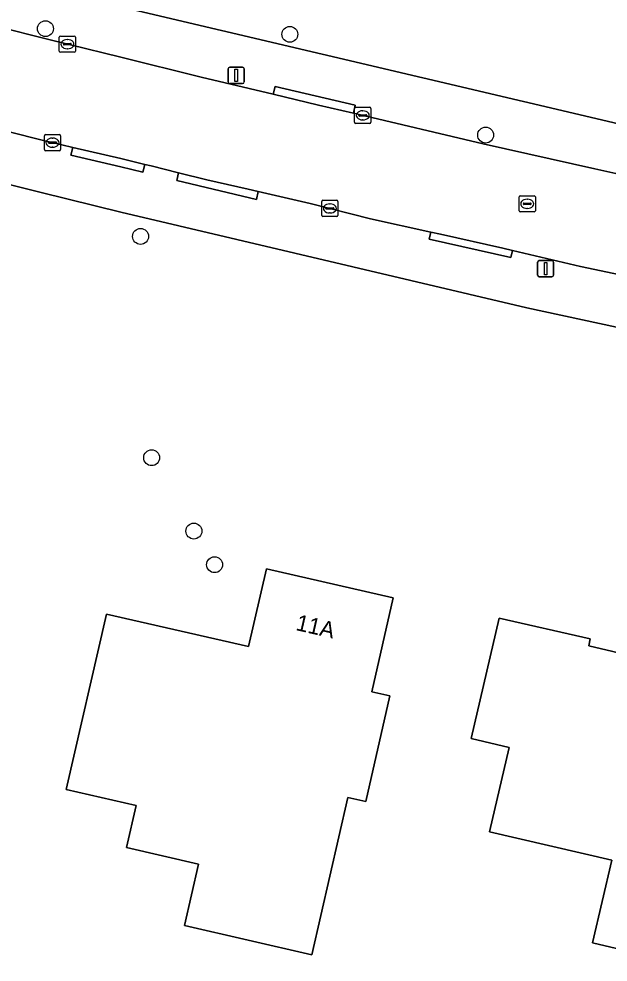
# Model space of a CAD drawing. Extents: x 161483 to 162250, y 379484 to 380833.
# Drawn here: x 161993.7 to 162030, y 380335.8 to 380393.9 of the extents above; entities that cross this region are included whole.
import ezdxf

# ---------------------------------------------------------------- set-up
doc = ezdxf.new("R2010")
doc.units = 0
for name, color, linetype in [('IMGEO_Boom', 7, 'Continuous'), ('IMGEO_Erf', 7, 'Continuous'), ('IMGEO_Kolk', 7, 'Continuous'), ('IMGEO_Lichtmast', 7, 'Continuous'), ('IMGEO_Pand', 7, 'Continuous'), ('IMGEO_Pand_nummerreeks', 7, 'Continuous'), ('IMGEO_Rijbaan_lokaal_open', 7, 'Continuous'), ('IMGEO_Rioolput', 7, 'Continuous'), ('IMGEO_Voetpad_open', 7, 'Continuous')]:
    doc.layers.add(name, color=color, linetype=linetype)

msp = doc.modelspace()

# ---------------------------------------------------------------- linework, layer by layer
at = {"layer": 'IMGEO_Boom'}
for centre in [(161995.365, 380393.337), (162010.417, 380392.989), (162022.476, 380386.782), (162001.224, 380380.539), (162001.905, 380366.904), (162004.508, 380362.385), (162005.783, 380360.312)]:
    msp.add_circle(centre, 0.489, dxfattribs=at)
at = {"layer": 'IMGEO_Erf'}
for points in [[(162078.957, 380365.04), (162051.567, 380370.414), (162025.006, 380376.148), (162000, 380382.025), (161995.099, 380383.252), (161959.315, 380392.214), (161910.21, 380403.651), (161910.18, 380403.657), (161870.617, 380411.917), (161833.133, 380419.277), (161827.383, 380420.325), (161803.575, 380424.662), (161764.511, 380431.266), (161690.732, 380442.772), (161684.352, 380443.733), (161658.891, 380447.568)], [(161997.399, 380395.311), (162000, 380394.69), (162043.415, 380384.478), (162054.712, 380382.262)], [(162034.113, 380335.828), (162029.056, 380337.009), (162030.245, 380342.102), (162022.717, 380343.86), (162023.932, 380349.06), (162021.585, 380349.608), (162023.316, 380357.021), (162028.918, 380355.745), (162028.821, 380355.32), (162031.793, 380354.609)]]:
    msp.add_lwpolyline(points, dxfattribs=at)
msp.add_lwpolyline([(161999.126, 380357.274), (162007.867, 380355.264), (162008.974, 380360.059), (162016.781, 380358.277), (162015.459, 380352.486), (162016.58, 380352.23), (162015.096, 380345.727), (162013.984, 380345.981), (162011.769, 380336.276), (162003.924, 380338.079), (162004.796, 380341.871), (162000.361, 380342.89), (162000.955, 380345.473), (161996.639, 380346.456)], close=True, dxfattribs=at)
at = {"layer": 'IMGEO_Kolk'}
for p, q in [((161996.216, 380391.958), (161996.216, 380392.81)), ((161996.291, 380392.884), (161997.143, 380392.884)), ((161997.217, 380392.81), (161997.217, 380391.958)), ((161996.475, 380392.378), (161996.475, 380392.39)), ((161996.913, 380392.341), (161996.515, 380392.341)), ((161996.518, 380392.427), (161996.916, 380392.427)), ((161996.704, 380392.664), (161996.729, 380392.664)), ((161996.959, 380392.39), (161996.959, 380392.378)), ((161997.143, 380391.884), (161996.291, 380391.884)), ((161996.727, 380392.104), (161996.702, 380392.104)), ((162014.407, 380387.569), (162014.407, 380388.421)), ((162014.482, 380388.495), (162015.334, 380388.495)), ((162014.895, 380388.275), (162014.92, 380388.275)), ((162015.408, 380388.421), (162015.408, 380387.569)), ((162014.666, 380387.989), (162014.666, 380388.001)), ((162015.104, 380387.952), (162014.706, 380387.952)), ((162014.709, 380388.038), (162015.107, 380388.038)), ((162014.918, 380387.715), (162014.893, 380387.715)), ((162015.15, 380388.001), (162015.15, 380387.989)), ((162015.334, 380387.495), (162014.482, 380387.495)), ((161995.3, 380385.889), (161995.3, 380386.741)), ((161995.375, 380386.815), (161996.227, 380386.815)), ((161995.788, 380386.595), (161995.813, 380386.595)), ((161996.301, 380386.741), (161996.301, 380385.889)), ((161996.227, 380385.815), (161995.375, 380385.815)), ((161995.559, 380386.309), (161995.559, 380386.321)), ((161995.997, 380386.272), (161995.599, 380386.272)), ((161995.602, 380386.358), (161996, 380386.358)), ((161995.811, 380386.035), (161995.786, 380386.035)), ((161996.043, 380386.321), (161996.043, 380386.309)), ((162012.381, 380381.837), (162012.381, 380382.689)), ((162012.456, 380382.763), (162013.308, 380382.763)), ((162012.683, 380382.306), (162013.081, 380382.306)), ((162012.869, 380382.543), (162012.894, 380382.543)), ((162013.382, 380382.689), (162013.382, 380381.837)), ((162013.308, 380381.763), (162012.456, 380381.763)), ((162012.64, 380382.257), (162012.64, 380382.269)), ((162013.078, 380382.22), (162012.68, 380382.22)), ((162012.892, 380381.983), (162012.867, 380381.983)), ((162013.124, 380382.269), (162013.124, 380382.257))]:
    msp.add_line(p, q, dxfattribs=at)
for points in [[(161996.216, 380391.958), (161996.216, 380392.81)], [(161996.291, 380392.884), (161997.143, 380392.884)], [(161997.217, 380392.81), (161997.217, 380391.958)], [(161997.143, 380391.884), (161996.291, 380391.884)], [(162014.407, 380387.569), (162014.407, 380388.421)], [(162014.482, 380388.495), (162015.334, 380388.495)], [(162015.408, 380388.421), (162015.408, 380387.569)], [(162015.334, 380387.495), (162014.482, 380387.495)], [(161995.3, 380385.889), (161995.3, 380386.741)], [(161995.375, 380386.815), (161996.227, 380386.815)], [(161996.301, 380386.741), (161996.301, 380385.889)], [(161996.227, 380385.815), (161995.375, 380385.815)], [(162012.381, 380381.837), (162012.381, 380382.689)], [(162012.456, 380382.763), (162013.308, 380382.763)], [(162013.382, 380382.689), (162013.382, 380381.837)], [(162013.308, 380381.763), (162012.456, 380381.763)]]:
    msp.add_lwpolyline(points, dxfattribs=at)
for centre, radius, start, end in [((161996.293, 380392.808), 0.0765, 91.55205, 178.44795), ((161996.293, 380392.808), 0.0765, 91.55205, 178.44795), ((161997.141, 380392.808), 0.0765, 1.55205, 88.44795), ((161997.141, 380392.808), 0.0765, 1.55205, 88.44795), ((161996.515, 380392.387), 0.0403, 85.87752, 175.75265), ((161996.512, 380392.377), 0.0366, 178.93798, 274.71019), ((161996.916, 380392.384), 0.043, 264.86636, 352.45326), ((161996.92, 380392.389), 0.0386, 1.73085, 96.63898), ((161996.293, 380391.96), 0.0765, 181.55205, 268.44795), ((161996.293, 380391.96), 0.0765, 181.55205, 268.44795), ((161997.141, 380391.96), 0.0765, 271.55205, 358.44795), ((161997.141, 380391.96), 0.0765, 271.55205, 358.44795), ((162014.484, 380388.419), 0.0765, 91.55205, 178.44795), ((162014.484, 380388.419), 0.0765, 91.55205, 178.44795), ((162015.332, 380388.419), 0.0765, 1.55205, 88.44795), ((162015.332, 380388.419), 0.0765, 1.55205, 88.44795), ((162014.484, 380387.571), 0.0765, 181.55205, 268.44795), ((162014.484, 380387.571), 0.0765, 181.55205, 268.44795), ((162014.706, 380387.998), 0.0403, 85.87752, 175.75265), ((162014.703, 380387.988), 0.0366, 178.93798, 274.71019), ((162015.107, 380387.995), 0.043, 264.86636, 352.45326), ((162015.111, 380388), 0.0386, 1.73085, 96.63898), ((162015.332, 380387.571), 0.0765, 271.55205, 358.44795), ((162015.332, 380387.571), 0.0765, 271.55205, 358.44795), ((161995.377, 380386.739), 0.0765, 91.55205, 178.44795), ((161995.377, 380386.739), 0.0765, 91.55205, 178.44795), ((161996.225, 380386.739), 0.0765, 1.55205, 88.44795), ((161996.225, 380386.739), 0.0765, 1.55205, 88.44795), ((161995.377, 380385.891), 0.0765, 181.55205, 268.44795), ((161995.377, 380385.891), 0.0765, 181.55205, 268.44795), ((161995.599, 380386.318), 0.0403, 85.87752, 175.75265), ((161995.596, 380386.308), 0.0366, 178.93798, 274.71019), ((161996, 380386.315), 0.043, 264.86636, 352.45326), ((161996.004, 380386.32), 0.0386, 1.73085, 96.63898), ((161996.225, 380385.891), 0.0765, 271.55205, 358.44795), ((161996.225, 380385.891), 0.0765, 271.55205, 358.44795), ((162012.458, 380382.687), 0.0765, 91.55205, 178.44795), ((162012.458, 380382.687), 0.0765, 91.55205, 178.44795), ((162012.68, 380382.266), 0.0403, 85.87752, 175.75265), ((162013.085, 380382.268), 0.0386, 1.73085, 96.63898), ((162013.306, 380382.687), 0.0765, 1.55205, 88.44795), ((162013.306, 380382.687), 0.0765, 1.55205, 88.44795), ((162012.458, 380381.839), 0.0765, 181.55205, 268.44795), ((162012.458, 380381.839), 0.0765, 181.55205, 268.44795), ((162012.677, 380382.256), 0.0366, 178.93798, 274.71019), ((162013.081, 380382.263), 0.043, 264.86636, 352.45326), ((162013.306, 380381.839), 0.0765, 271.55205, 358.44795), ((162013.306, 380381.839), 0.0765, 271.55205, 358.44795)]:
    msp.add_arc(centre, radius, start, end, dxfattribs=at)
for centre, major_axis, ratio, start_param, end_param in [((161996.703, 380392.384), (-0.387, 0.002), 0.722429, 4.712389, 7.853982), ((161996.728, 380392.384), (-0.39, 0.002), 0.717154, 1.570796, 4.712389), ((162014.894, 380387.995), (-0.387, 0.002), 0.722429, 4.712389, 7.853982), ((162014.919, 380387.995), (-0.39, 0.002), 0.717154, 1.570796, 4.712389), ((161995.787, 380386.315), (-0.387, 0.002), 0.722429, 4.712389, 7.853982), ((161995.812, 380386.315), (-0.39, 0.002), 0.717154, 1.570796, 4.712389), ((162012.868, 380382.263), (-0.387, 0.002), 0.722429, 4.712389, 7.853982), ((162012.893, 380382.263), (-0.39, 0.002), 0.717154, 1.570796, 4.712389)]:
    msp.add_ellipse(centre, major_axis=major_axis, ratio=ratio, start_param=start_param, end_param=end_param, dxfattribs=at)
at = {"layer": 'IMGEO_Lichtmast'}
for p, q in [((162006.615, 380390.058), (162006.615, 380390.858)), ((162006.615, 380390.858), (162006.615, 380390.058)), ((162006.715, 380390.958), (162007.505, 380390.958)), ((162007.505, 380390.958), (162006.715, 380390.958)), ((162007.605, 380390.858), (162007.605, 380390.058)), ((162007.605, 380390.058), (162007.605, 380390.858)), ((162007.505, 380389.958), (162006.715, 380389.958)), ((162006.715, 380389.958), (162007.505, 380389.958)), ((162025.672, 380378.152), (162025.672, 380378.952)), ((162025.672, 380378.952), (162025.672, 380378.152)), ((162025.772, 380379.052), (162026.562, 380379.052)), ((162026.562, 380379.052), (162025.772, 380379.052)), ((162026.662, 380378.952), (162026.662, 380378.152)), ((162026.662, 380378.152), (162026.662, 380378.952)), ((162026.562, 380378.052), (162025.772, 380378.052)), ((162025.772, 380378.052), (162026.562, 380378.052))]:
    msp.add_line(p, q, dxfattribs=at)
for points in [[(162007.035, 380390.833), (162007.185, 380390.833), (162007.185, 380390.083), (162007.035, 380390.083), (162007.035, 380390.833)], [(162026.092, 380378.927), (162026.242, 380378.927), (162026.242, 380378.177), (162026.092, 380378.177), (162026.092, 380378.927)]]:
    msp.add_lwpolyline(points, dxfattribs=at)
for centre, start, end in [((162006.715, 380390.858), 90, 180), ((162006.715, 380390.858), 90, 180), ((162007.505, 380390.858), 0, 90), ((162007.505, 380390.858), 360, 90), ((162006.715, 380390.058), 180, 270), ((162006.715, 380390.058), 180, 270), ((162007.505, 380390.058), 270, 0), ((162007.505, 380390.058), 270, 0), ((162025.772, 380378.952), 90, 180), ((162025.772, 380378.952), 90, 180), ((162026.562, 380378.952), 0, 90), ((162026.562, 380378.952), 360, 90), ((162025.772, 380378.152), 180, 270), ((162025.772, 380378.152), 180, 270), ((162026.562, 380378.152), 270, 0), ((162026.562, 380378.152), 270, 0)]:
    msp.add_arc(centre, 0.1, start, end, dxfattribs=at)
at = {"layer": 'IMGEO_Pand'}
msp.add_lwpolyline([(162011.769, 380336.276), (162013.984, 380345.981), (162015.096, 380345.727), (162016.58, 380352.23), (162015.459, 380352.486), (162016.781, 380358.277), (162008.974, 380360.059), (162007.867, 380355.264), (161999.126, 380357.274), (161996.639, 380346.456), (162000.955, 380345.473), (162000.361, 380342.89), (162004.796, 380341.871), (162003.924, 380338.079)], close=True, dxfattribs=at)
msp.add_lwpolyline([(162031.793, 380354.609), (162028.821, 380355.32), (162028.918, 380355.745), (162023.316, 380357.021), (162021.585, 380349.608), (162023.932, 380349.06), (162022.717, 380343.86), (162030.245, 380342.102), (162029.056, 380337.009), (162034.113, 380335.828)], dxfattribs=at)
at = {"layer": 'IMGEO_Rijbaan_lokaal_open'}
for points in [[(162030.861, 380384.328), (162029.194, 380384.698), (162022.326, 380386.252), (162014.33, 380388.129), (162012.189, 380388.632), (162009.394, 380389.294), (162004.962, 380390.345), (162000, 380391.572), (161996.835, 380392.354), (161995.413, 380392.705), (161992.46, 380393.44)], [(161992.812, 380387.055), (161995.492, 380386.388), (161995.688, 380386.342), (161997.05, 380386.022), (162000, 380385.329), (162001.484, 380384.978), (162001.88, 380384.884), (162003.566, 380384.463), (162005.309, 380384.028), (162007.858, 380383.44), (162008.469, 380383.301), (162011.667, 380382.574), (162015.375, 380381.627), (162019.103, 380380.805), (162019.704, 380380.672), (162023.533, 380379.815), (162024.127, 380379.675), (162028.321, 380378.69), (162031.94, 380377.933)]]:
    msp.add_lwpolyline(points, dxfattribs=at)
at = {"layer": 'IMGEO_Rioolput'}
for p, q in [((162024.536, 380382.119), (162024.536, 380382.971)), ((162024.611, 380383.045), (162025.463, 380383.045)), ((162025.537, 380382.971), (162025.537, 380382.119)), ((162024.795, 380382.539), (162024.795, 380382.551)), ((162025.233, 380382.502), (162024.835, 380382.502)), ((162024.838, 380382.588), (162025.236, 380382.588)), ((162025.024, 380382.825), (162025.049, 380382.825)), ((162025.279, 380382.551), (162025.279, 380382.539)), ((162025.463, 380382.045), (162024.611, 380382.045)), ((162025.047, 380382.265), (162025.022, 380382.265))]:
    msp.add_line(p, q, dxfattribs=at)
for points in [[(162024.536, 380382.119), (162024.536, 380382.971)], [(162024.611, 380383.045), (162025.463, 380383.045)], [(162025.537, 380382.971), (162025.537, 380382.119)], [(162025.463, 380382.045), (162024.611, 380382.045)]]:
    msp.add_lwpolyline(points, dxfattribs=at)
for centre, radius, start, end in [((162024.613, 380382.969), 0.0765, 91.55205, 178.44795), ((162024.613, 380382.969), 0.0765, 91.55205, 178.44795), ((162025.461, 380382.969), 0.0765, 1.55205, 88.44795), ((162025.461, 380382.969), 0.0765, 1.55205, 88.44795), ((162024.835, 380382.548), 0.0403, 85.87752, 175.75265), ((162024.832, 380382.538), 0.0366, 178.93798, 274.71019), ((162025.236, 380382.545), 0.043, 264.86636, 352.45326), ((162025.24, 380382.55), 0.0386, 1.73085, 96.63898), ((162024.613, 380382.121), 0.0765, 181.55205, 268.44795), ((162024.613, 380382.121), 0.0765, 181.55205, 268.44795), ((162025.461, 380382.121), 0.0765, 271.55205, 358.44795), ((162025.461, 380382.121), 0.0765, 271.55205, 358.44795)]:
    msp.add_arc(centre, radius, start, end, dxfattribs=at)
for centre, major_axis, ratio, start_param, end_param in [((162025.023, 380382.545), (-0.387, 0.002), 0.722429, 4.712389, 7.853982), ((162025.048, 380382.545), (-0.39, 0.002), 0.717154, 1.570796, 4.712389)]:
    msp.add_ellipse(centre, major_axis=major_axis, ratio=ratio, start_param=start_param, end_param=end_param, dxfattribs=at)
at = {"layer": 'IMGEO_Voetpad_open'}
for points in [[(162054.712, 380382.262), (162043.415, 380384.478), (162000, 380394.69), (161997.399, 380395.311), (161994.606, 380396.016), (161991.274, 380396.858), (161985.423, 380398.353), (161980.058, 380399.699), (161947.471, 380407.585)], [(161910.21, 380403.651), (161959.315, 380392.214), (161995.099, 380383.252), (162000, 380382.025), (162025.006, 380376.148), (162051.567, 380370.414), (162078.957, 380365.04), (162101.438, 380361.321), (162124.747, 380358.414), (162143.228, 380356.612), (162167.435, 380355.075), (162177.85, 380354.254), (162194.98, 380353.343), (162198.701, 380353.085), (162204.142, 380352.708), (162204.216, 380353.696)], [(161983.252, 380396.299), (161992.583, 380393.924), (161992.46, 380393.44), (161995.413, 380392.705), (161996.835, 380392.354), (162000, 380391.572), (162004.962, 380390.345), (162009.394, 380389.294), (162009.508, 380389.78), (162014.444, 380388.615), (162014.33, 380388.129), (162022.326, 380386.252), (162029.194, 380384.698), (162030.861, 380384.328), (162030.968, 380384.816), (162039.122, 380383.028), (162039.015, 380382.54), (162041.67, 380381.97), (162049.177, 380380.368), (162054.575, 380379.243), (162056.035, 380378.914), (162056.369, 380378.897)], [(162031.94, 380377.933), (162028.321, 380378.69), (162024.127, 380379.675), (162024.026, 380379.233), (162019.006, 380380.379), (162019.103, 380380.805), (162015.375, 380381.627), (162011.667, 380382.574), (162008.469, 380383.301), (162008.354, 380382.815), (162003.451, 380383.977), (162003.566, 380384.463), (162001.88, 380384.884), (162001.484, 380384.978), (162001.37, 380384.492), (162000, 380384.815), (161996.936, 380385.537), (161997.05, 380386.022), (161995.688, 380386.342), (161995.492, 380386.388), (161992.812, 380387.055)]]:
    msp.add_lwpolyline(points, dxfattribs=at)
for points in [[(162009.394, 380389.294), (162012.189, 380388.632), (162014.33, 380388.129), (162014.444, 380388.615), (162009.508, 380389.78)], [(161997.05, 380386.022), (161996.936, 380385.537), (162000, 380384.815), (162001.37, 380384.492), (162001.484, 380384.978), (162000, 380385.329)], [(162003.566, 380384.463), (162003.451, 380383.977), (162008.354, 380382.815), (162008.469, 380383.301), (162007.858, 380383.44), (162005.309, 380384.028)], [(162019.103, 380380.805), (162019.006, 380380.379), (162024.026, 380379.233), (162024.127, 380379.675), (162023.533, 380379.815), (162019.704, 380380.672)]]:
    msp.add_lwpolyline(points, close=True, dxfattribs=at)

# ---------------------------------------------------------------- texts
at = {"layer": 'IMGEO_Pand_nummerreeks'}
msp.add_text('11A', height=1, rotation=347.14108, dxfattribs=at).set_placement((162010.736, 380356.292))

doc.saveas('drawing.dxf')
